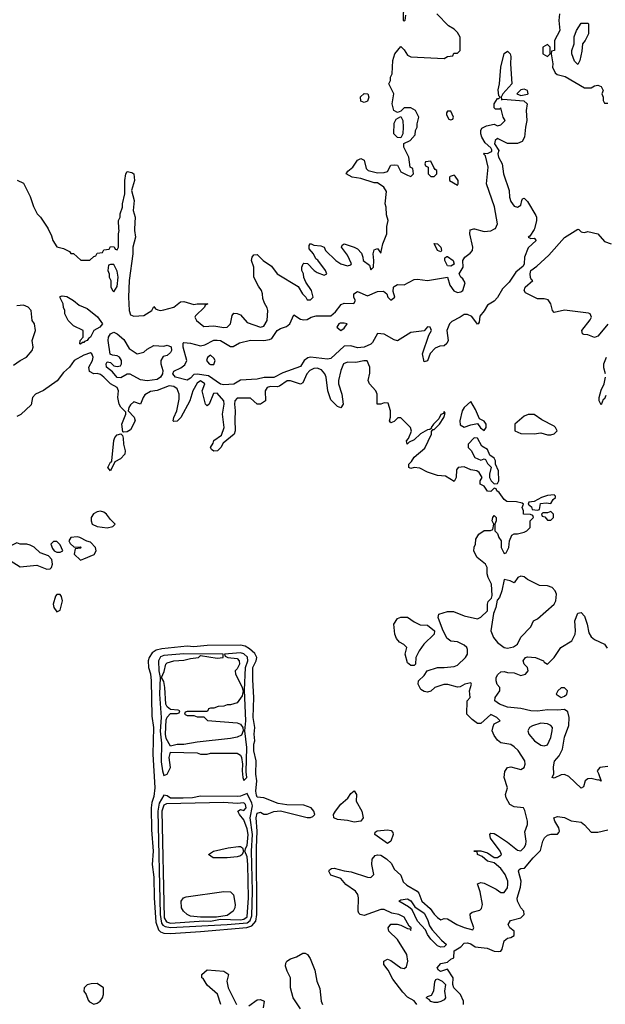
# Model space of a CAD drawing. Header units: inches. Extents: x 2601682 to 2755810, y 449311 to 584050.
# Tile 340 of 505: x 2672567 to 2676075, y 515351 to 521254. Entities that reach past the tile are written whole.
import ezdxf

# ---------------------------------------------------------------- set-up
doc = ezdxf.new("R2010")
doc.units = ezdxf.units.IN
doc.header["$MEASUREMENT"] = 0
doc.layers.add('C6571', color=7, linetype='Continuous')
doc.layers.add('C6572', color=7, linetype='Continuous')

msp = doc.modelspace()

# ---------------------------------------------------------------- linework, layer by layer
at = {"layer": 'C6571', "color": 2}
for points, elevation in [([(2672736.5, 520000), (2672758, 519958), (2672766, 519930), (2672790, 519892), (2672830, 519882), (2672864.7, 519864.7), (2672872.7, 519852.7), (2672890, 519852), (2672932.7, 519812.7), (2672987.3, 519812.7), (2673010, 519834), (2673022, 519838), (2673030, 519854), (2673062, 519858), (2673070, 519874), (2673102, 519878), (2673110, 519894), (2673132.7, 519892.7), (2673138, 519878), (2673150, 519874), (2673158, 519890), (2673158, 519970), (2673162, 519990), (2673161.3, 520000)], 6), ([(2673255.2, 520000), (2673254.8, 519990), (2673261, 519950), (2673244, 519890), (2673243.8, 519850), (2673223, 519690), (2673218.4, 519590), (2673221.6, 519510), (2673230, 519484), (2673250, 519476.3), (2673310, 519480.7), (2673358, 519510), (2673370, 519534), (2673381, 519521), (2673394.8, 519514.8), (2673410, 519510.8), (2673430, 519514), (2673490, 519531.3), (2673530, 519562), (2673550, 519564.7), (2673610, 519546), (2673630, 519551.3), (2673694, 519550), (2673678, 519542), (2673674, 519530), (2673620.7, 519479.3), (2673616, 519470), (2673626, 519450), (2673670, 519414), (2673730, 519418), (2673790, 519408), (2673810, 519410.8), (2673829.5, 519430.5), (2673840.1, 519479.9), (2673850, 519494), (2673870, 519493.4), (2673890, 519484), (2673930, 519438.8), (2674010, 519411), (2674030, 519416), (2674049.2, 519450), (2674053.2, 519510), (2674050, 519526), (2674033.6, 519553.6), (2674023.1, 519583.1), (2674022, 519610), (2674015.3, 519630), (2673996.5, 519656.5), (2673969.4, 519710), (2673969.4, 519770), (2673956, 519810), (2673959, 519830), (2673970, 519844.7), (2673990, 519846), (2674026, 519810), (2674075.9, 519775.9), (2674110, 519731), (2674235.3, 519655.3), (2674261, 519610), (2674282, 519590), (2674290, 519574), (2674310, 519574), (2674326, 519590), (2674315.3, 519630), (2674280.2, 519680.2), (2674268.9, 519708.9), (2674268, 519730), (2674258, 519750), (2674258, 519770), (2674266, 519790), (2674270, 519794), (2674291.6, 519791.6), (2674332, 519750), (2674350, 519738), (2674390, 519722), (2674406, 519730), (2674399, 519750), (2674352.5, 519812.5), (2674341.2, 519821.2), (2674328, 519850), (2674300.4, 519880.4), (2674300.4, 519899.6), (2674308.4, 519911.6), (2674330, 519902), (2674370, 519898), (2674391, 519891), (2674398, 519870), (2674461, 519810), (2674490, 519790.8), (2674530, 519778.8), (2674550, 519784.7), (2674554, 519790), (2674530, 519842), (2674495.3, 519890), (2674498, 519902), (2674510, 519910.8), (2674570.7, 519890.7), (2674590, 519881), (2674613.7, 519853.7), (2674622.8, 519830), (2674624.7, 519810), (2674662, 519782), (2674670, 519754), (2674686, 519770), (2674688.7, 519810), (2674684, 519850), (2674690, 519874), (2674710, 519882), (2674730, 519854), (2674742, 519910), (2674766, 519970), (2674766, 520000)], 6), ([(2675651.1, 520000), (2675650, 519995.3), (2675623.6, 519956.4), (2675614, 519950), (2675630, 519942), (2675650, 519944.7), (2675661, 519930), (2675613.2, 519886.8), (2675591.6, 519830), (2675588.8, 519790), (2675582.7, 519777.3), (2675539.2, 519740.8), (2675499.3, 519680.7), (2675458.9, 519641.1), (2675430, 519589.4), (2675410, 519566), (2675370, 519542), (2675350.6, 519509.4), (2675323.5, 519476.5), (2675319.8, 519440.2), (2675314, 519430), (2675309.4, 519429.4), (2675274.8, 519474.8), (2675250, 519487), (2675230, 519487), (2675206.8, 519470), (2675154.9, 519445.1), (2675141.6, 519430), (2675126.4, 519390), (2675134.4, 519330), (2675126.6, 519313.4), (2675110, 519299.5), (2675083.7, 519296.3), (2675055.6, 519284.4), (2675026.2, 519253.8), (2675010, 519208.7), (2674990, 519202), (2674980.7, 519250), (2675017.2, 519362.8), (2675033.2, 519390), (2675026, 519410), (2675010, 519412.7), (2674990.9, 519389.1), (2674910, 519379.5), (2674830, 519329.3), (2674810, 519335.1), (2674750, 519367.8), (2674710, 519373.2), (2674680.4, 519319.6), (2674670, 519309.3), (2674630, 519291.8), (2674590, 519286), (2674550, 519299.5), (2674510, 519296), (2674430, 519223.7), (2674410, 519218.4), (2674310, 519231.5), (2674292.2, 519227.8), (2674270.6, 519210), (2674250, 519175.1), (2674143.7, 519136.3), (2674090.2, 519109.8), (2674031.8, 519108.2), (2673990, 519098.4), (2673890, 519093.2), (2673850, 519069.2), (2673790, 519065.6), (2673770, 519069.7), (2673698.7, 519118.7), (2673630.2, 519129.8), (2673610, 519126.3), (2673590, 519104.5), (2673570, 519093.6), (2673499.3, 519110), (2673483.6, 519130), (2673490, 519146), (2673533, 519167), (2673555.5, 519184.5), (2673567.3, 519210), (2673545.2, 519290), (2673545.6, 519314.4), (2673550, 519318), (2673590, 519314.8), (2673650, 519298.8), (2673675.1, 519304.9), (2673730, 519333.4), (2673750, 519333.4), (2673770, 519330.4), (2673830, 519294.8), (2673844.7, 519295.3), (2673884.2, 519315.8), (2673950, 519332.4), (2674030, 519330.4), (2674064.1, 519335.9), (2674077, 519343), (2674110, 519390.5), (2674130, 519403), (2674165.4, 519414.6), (2674185.2, 519430), (2674210, 519484.7), (2674250, 519459.1), (2674270, 519454.9), (2674290, 519457.1), (2674314, 519470), (2674342.3, 519477.7), (2674430, 519478), (2674458, 519502), (2674492.5, 519547.5), (2674510, 519554), (2674568, 519552), (2674578, 519570), (2674568.9, 519588.9), (2674569, 519610), (2674590, 519624.7), (2674650, 519598.8), (2674710, 519623.8), (2674747.1, 519627.1), (2674766, 519610), (2674772, 519590), (2674790, 519572), (2674815.3, 519590), (2674804, 519624), (2674806, 519650), (2674810, 519654.8), (2674830, 519666.8), (2674870, 519664), (2674930, 519697.3), (2674950, 519698.8), (2675010, 519690.4), (2675130, 519711.3), (2675143.4, 519663.4), (2675168.1, 519628.1), (2675190, 519617.6), (2675210, 519621.6), (2675220.9, 519630), (2675236.5, 519676.5), (2675220.9, 519700.9), (2675209.2, 519710), (2675199, 519730), (2675224, 519770), (2675222, 519810), (2675234, 519830), (2675266.6, 519853.4), (2675279, 519870), (2675281.2, 519890), (2675263.7, 519970), (2675266, 519994), (2675287.6, 520000)], 2), ([(2675292.5, 520000), (2675350, 519984.9), (2675390, 519987.3), (2675412.4, 520000)], 2), ([(2676090, 519429), (2676042.8, 519370), (2676030, 519357.2), (2676010.6, 519349.4), (2675970, 519364), (2675946, 519366), (2675938, 519370), (2675934, 519390), (2675985.1, 519454.9), (2675992.3, 519470), (2675984, 519490), (2675974.5, 519494.5), (2675830, 519512.3), (2675770, 519499), (2675759, 519510), (2675749.5, 519550), (2675733.7, 519573.7), (2675710, 519580.5), (2675670, 519581.3), (2675596.6, 519616.6), (2675589.6, 519630), (2675596.2, 519650), (2675642, 519690), (2675634, 519694), (2675628.1, 519708.1), (2675624.8, 519730), (2675629.8, 519750.2), (2675664.2, 519775.8), (2675737.5, 519842.5), (2675830, 519948.2), (2675910, 519998), (2675916.9, 519996.9), (2675930, 519982), (2675939.6, 519979.6), (2675950, 519978), (2675970, 519984.7), (2676030.9, 519970.9), (2676070, 519924.7), (2676111, 519910)], 2), ([(2672530, 519182), (2672569.1, 519210.9), (2672608, 519230), (2672642, 519270), (2672648, 519290), (2672642, 519330), (2672662, 519390), (2672655.3, 519430), (2672642, 519450), (2672635.3, 519510), (2672618, 519530), (2672590, 519542), (2672550, 519538)], 6), ([(2674945.2, 515350), (2674930, 515371.6), (2674890, 515394), (2674863.1, 515423.1), (2674802.8, 515502.8), (2674775.3, 515555.3), (2674749.2, 515590), (2674749.4, 515610.6), (2674770, 515621), (2674790, 515614.8), (2674850, 515570.8), (2674870, 515566), (2674884, 515576), (2674892.3, 515610), (2674887, 515650), (2674830, 515739.3), (2674779, 515790), (2674775.3, 515810), (2674790, 515831.3), (2674828.9, 515831.1), (2674850, 515826), (2674890, 515806), (2674903.6, 515803.6), (2674910, 515794), (2674912.7, 515810), (2674900.2, 515820.2), (2674870, 515872.7), (2674838, 515890), (2674797, 515897), (2674750, 515919), (2674730, 515919), (2674630, 515884), (2674606, 515890), (2674598, 515898), (2674595.3, 515910), (2674597.2, 515990), (2674592.7, 516010), (2674579.3, 516030), (2674521.2, 516070), (2674490, 516105.2), (2674430, 516126), (2674419, 516150), (2674422, 516158), (2674434, 516166), (2674450, 516166.8), (2674510, 516151), (2674553.6, 516146.4), (2674650, 516113), (2674670, 516110.6), (2674689.4, 516130), (2674675.6, 516190), (2674678.4, 516221.6), (2674697.2, 516242.8), (2674710, 516248.2), (2674730, 516244.9), (2674763.6, 516223.6), (2674795.1, 516195.1), (2674810, 516160.7), (2674850, 516124.7), (2674864.8, 516084.8), (2674885.9, 516065.9), (2674949, 516029), (2674957.7, 516017.7), (2674977.1, 515970), (2675026.1, 515926.1), (2675050, 515890.8), (2675070, 515871), (2675090, 515858), (2675110, 515864.7), (2675130, 515862.8), (2675186, 515830), (2675228.9, 515811.1), (2675282, 515798), (2675288, 515810), (2675267.2, 515867.2), (2675266, 515894), (2675277.2, 515902.8), (2675324, 515916), (2675334, 515926), (2675339, 515950), (2675325.6, 516025.6), (2675310, 516074), (2675330, 516082), (2675350, 516078), (2675421.6, 516041.6), (2675450, 516022), (2675470, 516020.7), (2675489.2, 516050), (2675492.3, 516070), (2675492, 516090), (2675475.6, 516130), (2675450, 516166), (2675410, 516199), (2675368.7, 516210), (2675337.2, 516237.2), (2675308.7, 516250), (2675307.3, 516267.3), (2675292.7, 516267.3), (2675288.7, 516271.3), (2675330, 516271), (2675370, 516258.8), (2675410, 516231), (2675430, 516230.8), (2675450, 516244.7), (2675452.7, 516250), (2675446, 516270), (2675387.2, 516347.2), (2675384, 516370), (2675390, 516378), (2675410, 516374.8), (2675430, 516364), (2675490, 516324), (2675550, 516274.8), (2675570, 516271.3), (2675590, 516291.3), (2675599.3, 516310), (2675601.2, 516330), (2675594, 516386), (2675608.7, 516430), (2675608.7, 516450), (2675594, 516514), (2675586, 516530), (2675530, 516536), (2675504, 516550), (2675482, 516590), (2675478, 516610), (2675488.7, 516650), (2675469.1, 516710.9), (2675472.9, 516747.1), (2675489, 516771), (2675510, 516774.8), (2675570, 516758), (2675588.9, 516771.1), (2675595.3, 516790), (2675594, 516810), (2675552.5, 516872.5), (2675530, 516895.3), (2675510, 516908), (2675450, 516919), (2675430, 516935.3), (2675410, 516962), (2675397.2, 516990), (2675402.7, 517017.3), (2675410, 517032), (2675446, 517050), (2675426, 517070), (2675390, 517088), (2675330, 517034), (2675310, 517035.3), (2675278, 517058), (2675246, 517090), (2675248, 517170), (2675266, 517190), (2675262, 517230), (2675273.2, 517270), (2675270, 517278), (2675234, 517270), (2675206.4, 517253.6), (2675190, 517253.2), (2675131.1, 517268.9), (2675108.4, 517268.4), (2675054, 517250), (2675030, 517228), (2675010, 517222), (2674990, 517226), (2674970, 517238), (2674954, 517270), (2674955.3, 517290), (2674990, 517322), (2675008, 517350), (2675069.6, 517370.4), (2675110, 517370.5), (2675170, 517377.3), (2675190, 517384), (2675237.2, 517430), (2675249.3, 517450), (2675250, 517478), (2675245.2, 517490), (2675230, 517505.2), (2675190, 517525.2), (2675150, 517528.7), (2675126.3, 517546.3), (2675099.3, 517599.3), (2675074, 517670), (2675078, 517690), (2675130, 517706), (2675165.4, 517705.4), (2675230, 517681), (2675310, 517662), (2675330, 517671.3), (2675369.2, 517710), (2675369.3, 517750.7), (2675373.6, 517766.4), (2675393.2, 517786.8), (2675398, 517802), (2675393.2, 517870), (2675374, 517910), (2675368.4, 517931.6), (2675368, 517970), (2675358, 517990), (2675308, 518030), (2675288.4, 518068.4), (2675288.9, 518091.1), (2675298, 518110), (2675300.4, 518139.6), (2675318, 518170), (2675350, 518192), (2675387.3, 518192.7), (2675402, 518198), (2675408, 518230), (2675398, 518250), (2675402, 518270), (2675410, 518282), (2675422, 518270), (2675422, 518250), (2675414, 518230), (2675414, 518190), (2675430, 518174), (2675438, 518150), (2675451.3, 518130), (2675452, 518090), (2675470, 518054), (2675482, 518058), (2675498, 518090), (2675502, 518130), (2675515.3, 518164.7), (2675530, 518172), (2675550, 518172), (2675590, 518182), (2675606, 518190), (2675626, 518210), (2675626, 518250), (2675646, 518270), (2675642, 518282), (2675627.3, 518287.3), (2675586, 518290), (2675586, 518310), (2675578, 518330), (2675586, 518350), (2675576.4, 518356.4), (2675543.1, 518363.1), (2675484.7, 518364.7), (2675470, 518378), (2675440.4, 518420.4), (2675426, 518430), (2675422, 518442), (2675410, 518446), (2675390, 518426), (2675370, 518428), (2675350, 518458), (2675326, 518470), (2675326, 518490), (2675338, 518510), (2675320.4, 518540.4), (2675306, 518550), (2675270, 518555.3), (2675230, 518573.2), (2675194, 518570), (2675183.6, 518556.4), (2675182, 518510), (2675170, 518486), (2675117.2, 518517.2), (2675070, 518522), (2675010, 518542), (2674964.7, 518564.7), (2674930, 518569), (2674910, 518564), (2674898, 518570), (2674899, 518590), (2674914.8, 518605.2), (2674930, 518630.8), (2674994, 518686), (2675033.2, 518770), (2675034.6, 518785.4), (2675042, 518798), (2675050, 518798), (2675082, 518830), (2675108, 518870), (2675115.3, 518895.3), (2675110, 518906), (2675106, 518894), (2675090, 518888), (2675078.8, 518861.2), (2675046, 518830), (2675032, 518810), (2675034, 518806), (2675023.6, 518796.4), (2675010, 518796), (2674968.1, 518771.9), (2674930, 518735.3), (2674899.6, 518720.4), (2674888.9, 518708.9), (2674885.2, 518730), (2674897.2, 518742.8), (2674913.6, 518786.4), (2674909, 518809), (2674850, 518868), (2674832.7, 518867.3), (2674810, 518846), (2674790, 518838), (2674782, 518850), (2674788.7, 518871.3), (2674789, 518910), (2674775.3, 518955.3), (2674750, 518958), (2674730.9, 518949.1), (2674708, 518950), (2674709.2, 519010), (2674701.2, 519030), (2674662, 519070), (2674655.3, 519090), (2674664.7, 519135.3), (2674665.2, 519170), (2674648.7, 519208.7), (2674628.9, 519208.9), (2674581.4, 519198.6), (2674530, 519201.2), (2674507.3, 519190), (2674490.6, 519150), (2674476.3, 519090), (2674477.3, 519070), (2674496.3, 519010), (2674504.7, 518950), (2674490, 518928), (2674470, 518935.3), (2674430, 518975.3), (2674412.7, 519030), (2674402, 519110), (2674394, 519130), (2674374.9, 519154.9), (2674350, 519165.6), (2674330, 519163.6), (2674306, 519150), (2674286.4, 519130), (2674263.5, 519076.5), (2674250, 519068), (2674190, 519089.5), (2674170, 519089.5), (2674122.8, 519057.2), (2674110, 519053.6), (2674070, 519054.7), (2674050, 519049.3), (2674037.1, 519030), (2674038.8, 518970), (2674010, 518949.4), (2673989.6, 518949.6), (2673950, 518986), (2673870, 518985.1), (2673856.4, 518970), (2673854, 518950), (2673858.4, 518910), (2673854.9, 518854.9), (2673857.3, 518790), (2673850.8, 518769.2), (2673785.4, 518714.6), (2673772, 518690), (2673752, 518670), (2673730, 518668), (2673716.4, 518676.4), (2673709, 518690), (2673725.2, 518714.8), (2673730, 518731), (2673776.5, 518763.5), (2673792, 518810), (2673781.3, 518890), (2673791.6, 518950), (2673789.6, 518970), (2673750, 519015.6), (2673727.1, 519012.9), (2673701, 518950), (2673690, 518939), (2673679, 518950), (2673660.5, 519030), (2673675.6, 519070), (2673650, 519089.5), (2673630, 519074), (2673604.6, 519030), (2673586.7, 518970), (2673533, 518870), (2673510, 518847), (2673490, 518845.2), (2673486.6, 518850), (2673489.5, 518869.5), (2673507.8, 518910), (2673521.5, 518978.5), (2673522, 519010), (2673510, 519040.9), (2673490, 519055.8), (2673461.7, 519058.3), (2673390, 519031.3), (2673350, 519025.6), (2673315.6, 519004.4), (2673305.5, 518990), (2673290.5, 518949.5), (2673250, 518962.9), (2673230, 518945.2), (2673220.5, 518930), (2673216, 518910), (2673251.7, 518871.7), (2673257.6, 518850), (2673230, 518796), (2673210, 518782.7), (2673190, 518782), (2673184, 518784), (2673178.4, 518830), (2673202.7, 518890), (2673202, 518902), (2673172.1, 518932.1), (2673163.1, 518950), (2673155.1, 518990), (2673158.9, 519030), (2673151.5, 519050), (2673110, 519071.2), (2673071.4, 519111.4), (2673050, 519126.9), (2673030, 519132.4), (2673010, 519131.2), (2672985, 519145), (2672981.1, 519170), (2673002, 519210), (2673007.3, 519230), (2672999.3, 519250), (2672990, 519257), (2672950, 519243.5), (2672892.4, 519210), (2672864.9, 519170), (2672830, 519139.5), (2672791.9, 519088.1), (2672710, 519031.8), (2672661, 519010), (2672642.8, 518990), (2672635.2, 518944.8), (2672572.5, 518887.5), (2672550, 518875.1)], 6), ([(2676077.2, 519130), (2676066.6, 519166.6), (2676067.3, 519190), (2676082.7, 519230)], 2), ([(2676079.6, 519000.4), (2676070, 518982), (2676062, 518978), (2676050, 518946), (2676038, 518970), (2676038, 518990), (2676050, 519034), (2676069.1, 519070.9), (2676077.2, 519110)], 2), ([(2676090, 516777.2), (2676042, 516770), (2676026, 516750), (2676035.5, 516735.5), (2676051.3, 516688.7), (2676036.4, 516696.4), (2676030, 516694), (2675990, 516705.1), (2675970, 516702.7), (2675954.8, 516690), (2675944.7, 516655.3), (2675930, 516648), (2675857.5, 516717.5), (2675830, 516729.3), (2675810, 516726), (2675770, 516706), (2675758, 516710), (2675766.6, 516733.4), (2675765.6, 516774.4), (2675771.8, 516808.2), (2675798.9, 516841.1), (2675818.4, 516881.6), (2675830, 516952), (2675857, 517023), (2675859.5, 517070), (2675850, 517104), (2675830, 517119.3), (2675790, 517115.1), (2675730, 517116.9), (2675670, 517108.2), (2675629.7, 517109.7), (2675570, 517124.7), (2675490, 517133), (2675441.2, 517150), (2675414, 517170), (2675416.2, 517190), (2675443.7, 517230), (2675442.7, 517250), (2675428.2, 517268.2), (2675420.7, 517290), (2675421.6, 517310), (2675431.5, 517328.5), (2675450, 517344), (2675470, 517346.8), (2675490, 517341), (2675530, 517338.8), (2675570, 517322), (2675598, 517330), (2675614, 517350), (2675609.2, 517370), (2675589.2, 517390), (2675582.7, 517410), (2675597.2, 517430), (2675610, 517434.9), (2675658, 517430), (2675706, 517410), (2675710, 517402), (2675730, 517391.3), (2675770, 517430.7), (2675809.8, 517490.2), (2675874, 517530), (2675894, 517570), (2675897.2, 517590), (2675893.6, 517650), (2675910, 517696), (2675930, 517701), (2675950, 517677.3), (2675966.7, 517630), (2675977.4, 517577.4), (2675990, 517554), (2676010, 517538), (2676070.4, 517510.4), (2676086, 517486)], 2), ([(2675226, 515350), (2675226, 515370), (2675208, 515410), (2675168.7, 515450), (2675162, 515470), (2675164, 515510), (2675130, 515562), (2675088.9, 515548.9), (2675075.3, 515555.3), (2675069, 515570), (2675090, 515596.3), (2675130, 515604.7), (2675150, 515622.8), (2675168, 515630), (2675168.9, 515671.1), (2675210, 515696), (2675230, 515718.8), (2675250, 515720.7), (2675270, 515714.4), (2675296.7, 515696.7), (2675367.5, 515687.5), (2675410, 515670.7), (2675432.9, 515667.1), (2675449.3, 515670.7), (2675457.5, 515682.5), (2675470, 515731), (2675490, 515746.8), (2675510, 515750.8), (2675530, 515764.7), (2675529.2, 515790), (2675504, 515810), (2675492.7, 515830), (2675507, 515853), (2675568.7, 515870), (2675589.3, 515890), (2675586.6, 515910), (2675569.4, 515930), (2675549.3, 515970), (2675547, 515987), (2675566.5, 516053.5), (2675572.3, 516090), (2675555.3, 516150), (2675560.2, 516159.8), (2675570, 516164.7), (2675591.8, 516168.2), (2675643.7, 516230), (2675687.5, 516272.5), (2675701.5, 516330), (2675711.2, 516350), (2675730, 516365.2), (2675750.5, 516370.5), (2675789.2, 516370.8), (2675798, 516382), (2675801.2, 516390), (2675798, 516410), (2675774, 516450), (2675768, 516470), (2675790, 516476.3), (2675830.5, 516470.5), (2675870, 516451), (2675930, 516443), (2675950, 516427.7), (2675990, 516383.1), (2676030, 516383.9), (2676090, 516396.5)], 2), ([(2674250, 515324), (2674205.2, 515390), (2674189, 515450), (2674188.7, 515510), (2674168.7, 515550), (2674160.2, 515580.2), (2674161.2, 515598.8), (2674168, 515610), (2674190, 515624.7), (2674224.7, 515635.3), (2674263.1, 515656.9), (2674276.9, 515656.9), (2674292, 515650), (2674306.4, 515626.4), (2674335.9, 515555.9), (2674347.3, 515490), (2674365.2, 515445.2), (2674373.4, 515370), (2674380.5, 515350)], 6), ([(2673771.5, 515350), (2673752.3, 515412.3), (2673690, 515466), (2673665.2, 515505.2), (2673658, 515510), (2673658, 515530), (2673690, 515558), (2673790, 515550.5), (2673814.4, 515534.4), (2673818, 515530), (2673807.3, 515490), (2673816.3, 515450), (2673866.4, 515350)], 6), ([(2673938.7, 515341.3), (2673990, 515378.8), (2674010, 515381), (2674030.8, 515370.8), (2674024.7, 515330)], 6)]:
    msp.add_lwpolyline(points, dxfattribs=dict(at, elevation=elevation))
for points, elevation in [([(2675090, 519862), (2675069.4, 519870), (2675050, 519911.3), (2675070, 519910.6), (2675090, 519890.7), (2675094.8, 519870)], 2), ([(2675150, 519777.2), (2675130, 519779), (2675113.2, 519810), (2675114.6, 519825.4), (2675125.2, 519834.8), (2675130, 519834), (2675164.7, 519810), (2675170, 519788.7)], 2), ([(2673130, 519786), (2673110, 519786), (2673098, 519782), (2673094, 519750), (2673102, 519730), (2673102, 519710), (2673112, 519690), (2673112.7, 519652.7), (2673122, 519630), (2673130, 519622), (2673150, 519654), (2673157.2, 519710), (2673150, 519746)], 6), ([(2672930, 519309), (2672926, 519310), (2672928.4, 519331.6), (2672946, 519350), (2672946, 519390), (2672890, 519418), (2672858, 519450), (2672838, 519490), (2672838, 519510), (2672828.9, 519528.9), (2672828, 519550), (2672810, 519586), (2672810, 519594), (2672822, 519598), (2672850, 519594.8), (2672890, 519570.7), (2672923.4, 519543.4), (2672970, 519522.8), (2673032.5, 519472.5), (2673062.8, 519430), (2673046, 519410), (2673011.3, 519390), (2672990.8, 519350), (2672978, 519342), (2672970.8, 519330), (2672954.8, 519325.2), (2672950, 519318), (2672942, 519318)], 2), ([(2673270, 519250.5), (2673310, 519260.5), (2673330, 519278.8), (2673370, 519300.7), (2673430, 519297.3), (2673450, 519302.8), (2673473.7, 519293.7), (2673475.5, 519270), (2673470, 519259), (2673450, 519240.9), (2673425.8, 519234.2), (2673413, 519210), (2673412.4, 519190), (2673424.2, 519150), (2673422.6, 519130), (2673410.4, 519110), (2673390, 519096.9), (2673330, 519089.6), (2673290, 519094), (2673228.9, 519128.9), (2673210, 519129), (2673172.8, 519107.2), (2673150, 519109.6), (2673122, 519142), (2673086.6, 519170), (2673084, 519190), (2673090, 519202), (2673110, 519198), (2673130, 519178.8), (2673150, 519174.8), (2673170, 519178), (2673177.2, 519190), (2673177, 519210), (2673165.2, 519230), (2673150, 519238.4), (2673122.5, 519242.5), (2673109.3, 519249.3), (2673097, 519330), (2673098, 519350), (2673110, 519371.3), (2673130, 519381), (2673150, 519370.8), (2673190, 519337.3), (2673223.2, 519283.2)], 2), ([(2674510, 519435.1), (2674486.2, 519433.8), (2674478, 519430), (2674466, 519410), (2674490, 519390.8), (2674510, 519404), (2674528, 519430)], 2), ([(2673710, 519242), (2673691, 519229), (2673686, 519210), (2673701, 519190), (2673710, 519186), (2673730, 519187.7), (2673737, 519210), (2673730, 519224)], 2), ([(2675270, 518966), (2675230, 518929), (2675217.3, 518910), (2675204, 518850), (2675206, 518826), (2675230, 518811.3), (2675270, 518826), (2675310, 518834), (2675326.8, 518806.8), (2675350, 518792), (2675362, 518810), (2675362, 518830), (2675350, 518848), (2675322, 518862), (2675298, 518918)], 6), ([(2675650, 518888), (2675612.7, 518887.3), (2675590, 518878), (2675534, 518830), (2675534, 518790), (2675570, 518774), (2675650, 518772), (2675690, 518778), (2675730, 518766), (2675750, 518764.7), (2675770, 518772), (2675788, 518790), (2675778, 518810), (2675770, 518818), (2675694.6, 518854.6)], 6), ([(2673110, 518549.6), (2673095.3, 518570), (2673110, 518602), (2673116.4, 518603.6), (2673118, 518610), (2673130, 518731.3), (2673136.2, 518750), (2673150, 518765.5), (2673172, 518772), (2673182, 518762), (2673186, 518746), (2673188.2, 518710), (2673199.1, 518670), (2673197.3, 518650), (2673170, 518620.9), (2673136, 518604)], 6), ([(2675290, 518748), (2675254, 518710), (2675254, 518690), (2675271.6, 518671.6), (2675294, 518630), (2675330, 518614), (2675350, 518622), (2675356.9, 518616.9), (2675370, 518594), (2675392, 518572), (2675382, 518530), (2675382, 518510), (2675392, 518490), (2675410, 518472), (2675430, 518474), (2675438, 518490), (2675435.3, 518550), (2675418, 518590), (2675418, 518610), (2675410, 518626), (2675383.1, 518643.1), (2675370, 518678), (2675336.4, 518696.4), (2675310, 518746)], 6), ([(2675770, 518406), (2675730, 518402), (2675694, 518390), (2675650, 518366), (2675618, 518362), (2675614, 518350), (2675632.7, 518332.7), (2675638, 518318), (2675670, 518314), (2675682, 518318), (2675687.3, 518352.7), (2675722, 518358), (2675750, 518354), (2675763.1, 518376.9), (2675778, 518390), (2675778, 518398)], 6), ([(2673050, 518307.6), (2673030, 518304.5), (2673008.2, 518291.8), (2672994, 518270), (2672994, 518250), (2673001, 518230), (2673030, 518216.3), (2673090, 518208), (2673124, 518216), (2673138, 518230), (2673110, 518257.2), (2673087, 518290), (2673070, 518302.4)], 10), ([(2675750, 518306), (2675730, 518298), (2675702, 518298), (2675694, 518290), (2675698, 518278), (2675712.7, 518272.7), (2675730, 518254), (2675750, 518254), (2675766, 518270), (2675766, 518290)], 6), ([(2672910, 518154), (2672874, 518150), (2672862, 518130), (2672870, 518114), (2672892.7, 518092.7), (2672930, 518094), (2672934, 518090), (2672930, 518086), (2672898, 518082), (2672894, 518050), (2672930, 518014), (2672950, 518022), (2673012.7, 518047.3), (2673024, 518070), (2673021.2, 518090), (2672990, 518122), (2672968, 518128), (2672926, 518150)], 10), ([(2672550, 518118), (2672454, 518070), (2672454, 518030), (2672474, 518010), (2672490, 518002), (2672510, 518012), (2672570, 517973.4), (2672670, 517984), (2672730, 517959.1), (2672750, 517962.8), (2672757.2, 517970), (2672763.7, 517990), (2672758.6, 518018.6), (2672739, 518039), (2672690, 518058), (2672652.5, 518092.5), (2672630, 518104), (2672610, 518109), (2672569, 518109)], 10), ([(2672790, 518126), (2672770, 518126), (2672754, 518110), (2672763.6, 518083.6), (2672774, 518070), (2672790, 518062), (2672810, 518062), (2672826, 518070), (2672810, 518106)], 10), ([(2675570, 517917.2), (2675550.9, 517909.1), (2675530, 517878), (2675506, 517890), (2675470, 517898), (2675456, 517830), (2675441, 517790), (2675426.8, 517773.2), (2675420.5, 517730), (2675404.9, 517695.1), (2675390.4, 517590), (2675405.5, 517550), (2675430, 517520.7), (2675470, 517490.8), (2675490, 517486.8), (2675524.7, 517495.3), (2675549.1, 517510.9), (2675570, 517552), (2675630, 517614), (2675646, 517650), (2675670, 517662), (2675768.7, 517750), (2675779, 517770), (2675782.7, 517810), (2675776, 517830), (2675757.2, 517850), (2675730, 517860.7), (2675681.6, 517861.6), (2675610, 517898), (2675590, 517913.2)], 6), ([(2672790, 517808.7), (2672782, 517798), (2672767.7, 517750), (2672771.3, 517730), (2672790, 517704.7), (2672810, 517714), (2672824, 517770), (2672816.5, 517796.5), (2672808.4, 517808.4)], 10), ([(2674910, 517382), (2674890, 517398), (2674875.3, 517450), (2674886, 517490), (2674868.4, 517508.4), (2674842, 517522), (2674824.7, 517544.7), (2674815.3, 517570), (2674808.7, 517630), (2674830, 517664.7), (2674850, 517671.3), (2674890, 517672), (2674930, 517644.7), (2674967.1, 517627.1), (2675010, 517624.7), (2675051.3, 517590), (2675051, 517570), (2674988.9, 517511.1), (2674960.7, 517470), (2674941, 517430), (2674938, 517390), (2674930, 517382)], 6), ([(2673890, 517503.5), (2673690, 517502.4), (2673610, 517494), (2673570, 517498.4), (2673417.3, 517482.7), (2673385.1, 517474.9), (2673361.3, 517458.7), (2673342.8, 517430), (2673337.3, 517410), (2673338.8, 517370), (2673350, 517332), (2673354.6, 517290), (2673358.8, 517078.8), (2673368, 517010), (2673364, 516850), (2673376.5, 516650), (2673370, 516598), (2673358.4, 516561.6), (2673354.4, 516530), (2673356.7, 516396.7), (2673365.5, 516270), (2673360.5, 516190), (2673370, 516114), (2673372.4, 515990), (2673383.2, 515843.2), (2673398, 515798), (2673410, 515786.4), (2673430, 515778), (2673470, 515775.6), (2673650, 515787.2), (2673927.9, 515812.1), (2673957.7, 515822.3), (2673981.5, 515850), (2673988.2, 515890), (2673985.6, 516290), (2673989.8, 516389.8), (2673984, 516470), (2673990, 516496.3), (2674010, 516504), (2674030, 516490.8), (2674050, 516490.8), (2674090, 516507.7), (2674130, 516510.7), (2674290, 516470.6), (2674310, 516470.7), (2674323.7, 516476.3), (2674335.1, 516490), (2674329.3, 516510), (2674312.7, 516530), (2674270, 516545.6), (2674167.3, 516547.3), (2674115.4, 516555.4), (2674030, 516589.6), (2673990, 516593.2), (2673984.6, 516604.6), (2673982.4, 516630), (2673988, 516690), (2673981.3, 516730), (2673982.9, 516810), (2673968.9, 516870), (2673969.8, 516910.2), (2673975.1, 516930), (2673972.3, 516970), (2673976, 517010), (2673965.6, 517070), (2673969.8, 517190), (2673963.1, 517296.9), (2673964.4, 517370), (2673984.5, 517410), (2673987.3, 517430), (2673975.1, 517455.1), (2673943.1, 517483.1), (2673917.4, 517497.4)], 10), ([(2673890, 517458.5), (2673794, 517450), (2673798, 517438), (2673814, 517430), (2673870, 517423.8), (2673882.4, 517410), (2673883.8, 517390), (2673870, 517362), (2673858, 517350), (2673858.8, 517330), (2673897.5, 517257.5), (2673904.9, 517230), (2673898.8, 517201.2), (2673870, 517159), (2673830, 517146), (2673810, 517146), (2673790, 517138), (2673756.4, 517136.4), (2673730, 517126), (2673710, 517126), (2673698, 517122), (2673694, 517110), (2673687.3, 517107.3), (2673570, 517106), (2673558, 517102), (2673554, 517090), (2673570, 517082), (2673610, 517082), (2673630, 517074), (2673670, 517074), (2673692.7, 517052.7), (2673870, 517038.8), (2673890.5, 517030.5), (2673904, 517010), (2673904.9, 516990), (2673894.9, 516965.1), (2673870, 516953.2), (2673830, 516944), (2673630, 516922), (2673550, 516908), (2673510, 516908), (2673470, 516898), (2673444.8, 516944.8), (2673439.5, 516970), (2673443.7, 517056.3), (2673450, 517072), (2673470, 517094), (2673510, 517094), (2673522, 517098), (2673526, 517110), (2673515.3, 517115.3), (2673470, 517118), (2673450, 517135.3), (2673442.7, 517150), (2673437, 517250), (2673430, 517286), (2673415.3, 517310), (2673433.1, 517346.9), (2673442, 517390), (2673450, 517399.1), (2673490, 517410.6), (2673550, 517414.9), (2673590, 517425.3), (2673638, 517430), (2673650, 517442), (2673750, 517426.4), (2673786, 517430), (2673786, 517450), (2673550, 517452.1), (2673430, 517442.6), (2673410, 517434.8), (2673398.7, 517410), (2673401.3, 517350), (2673408.2, 517310), (2673404.6, 517210), (2673414.8, 517070), (2673409.2, 516989.2), (2673417.1, 516917.1), (2673415.2, 516804.8), (2673421.6, 516750), (2673430, 516722), (2673450, 516731), (2673469.3, 516770), (2673462.7, 516830), (2673470, 516862), (2673630, 516858), (2673650, 516851.3), (2673690, 516851.3), (2673710, 516856), (2673870, 516856), (2673890, 516844.7), (2673896.3, 516830), (2673900.7, 516790), (2673898.8, 516750), (2673902.8, 516710), (2673910, 516692), (2673928, 516710), (2673924, 516744), (2673927.6, 516890), (2673915.1, 516990), (2673922.4, 517050), (2673914.5, 517234.5), (2673918.9, 517370), (2673933.8, 517410), (2673932.5, 517432.5), (2673910, 517453.1)], 14), ([(2675830, 517248.7), (2675810, 517248), (2675792, 517230), (2675782, 517210), (2675810, 517191.3), (2675830, 517198.8), (2675844, 517210), (2675848.7, 517230)], 2), ([(2675690, 517036), (2675638.8, 517021.2), (2675622, 517010), (2675611.3, 516990), (2675618, 516970), (2675651.3, 516930), (2675690, 516904), (2675710, 516900.7), (2675730, 516907.3), (2675749.3, 516950), (2675757.2, 516990), (2675759, 517010), (2675750, 517022), (2675730, 517033.2)], 6), ([(2673930, 516615.3), (2673890, 516599.8), (2673870, 516597.3), (2673650, 516598.7), (2673602, 516590), (2673546.4, 516586.4), (2673470, 516587.8), (2673450, 516602), (2673430, 516605.2), (2673402.8, 516557.2), (2673394, 516510), (2673408.3, 515890), (2673417.2, 515837.2), (2673425.2, 515825.2), (2673437.5, 515817.5), (2673470, 515812.5), (2673810, 515828.9), (2673930, 515840.4), (2673947, 515853), (2673958.4, 515881.6), (2673961.5, 516030), (2673956, 516270), (2673960.7, 516370), (2673948.2, 516470), (2673960.7, 516540.7), (2673957.4, 516557.4)], 14), ([(2674570, 516444), (2674530, 516453.2), (2674470, 516459), (2674449, 516470), (2674446, 516490), (2674458, 516510), (2674490, 516550.5), (2674532.9, 516587.1), (2674550, 516616), (2674570, 516631), (2674584.7, 516610), (2674582, 516570), (2674616, 516510), (2674621, 516490), (2674624.7, 516470), (2674610, 516448.7)], 6), ([(2673790, 516561.1), (2673446.4, 516553.6), (2673430, 516544.4), (2673417.5, 516510), (2673431.8, 515870), (2673446.2, 515846.2), (2673470, 515838.3), (2673670, 515851.3), (2673710, 515849.4), (2673770, 515862), (2673890, 515857.4), (2673910, 515861), (2673930, 515876.3), (2673938.3, 515990), (2673933, 516190), (2673930, 516235.3), (2673916, 516270), (2673920.9, 516290), (2673930, 516302.8), (2673936.5, 516370), (2673930, 516403.7), (2673910, 516457.2), (2673882.7, 516490), (2673874, 516510), (2673890, 516519.1), (2673910, 516513.4), (2673922.9, 516530), (2673920.5, 516550), (2673910, 516558.9), (2673870, 516555.1)], 18), ([(2674770, 516315.1), (2674694, 516370), (2674696.4, 516383.6), (2674709.3, 516390.7), (2674770, 516398), (2674793, 516393), (2674802, 516382), (2674804, 516370), (2674790, 516329)], 6), ([(2673810, 516229.6), (2673726, 516230), (2673698, 516250), (2673728.7, 516270), (2673815.3, 516290), (2673878, 516298), (2673890, 516298), (2673901.6, 516290), (2673906.7, 516270), (2673899.3, 516250), (2673890, 516241.6), (2673870, 516235.1)], 18), ([(2673650, 515874.3), (2673590, 515880.5), (2673569.8, 515889.8), (2673547.8, 515910), (2673536.2, 515930), (2673533.2, 515970), (2673548.7, 515990), (2673563.7, 515996.3), (2673790, 516026.8), (2673830, 516026), (2673847.1, 516007.1), (2673858, 515950), (2673856.4, 515930), (2673846.4, 515910), (2673810, 515883.7), (2673745.5, 515874.5)], 18), ([(2675090, 515694), (2675070, 515702.7), (2675030, 515740.9), (2675010, 515769.4), (2674997.4, 515797.4), (2674949.8, 515850), (2674917.6, 515917.6), (2674896.6, 515936.6), (2674838, 515970), (2674850, 515978), (2674890, 515982.8), (2674910, 515970.7), (2674934.9, 515934.9), (2674990, 515897), (2675010, 515858.8), (2675021.1, 515821.1), (2675037.4, 515797.4), (2675094.9, 515734.9), (2675124.7, 515710), (2675110, 515695.3)], 2), ([(2675050, 515362), (2675030, 515368.7), (2675020.4, 515380.4), (2675002, 515390), (2675010, 515398), (2675033.6, 515406.4), (2675047.2, 515432.8), (2675053.6, 515486.4), (2675060.2, 515499.8), (2675070, 515504.7), (2675098, 515490), (2675118, 515470), (2675111, 515430), (2675118, 515390), (2675110, 515378), (2675090, 515369), (2675070, 515362)], 2), ([(2673030, 515475.3), (2672994.6, 515474.6), (2672970, 515468), (2672952, 515450), (2672951.3, 515430), (2672964.7, 515410), (2672976.9, 515376.9), (2672985.4, 515365.4), (2673010, 515351.3), (2673030, 515358), (2673048, 515370), (2673062, 515390), (2673068.7, 515410), (2673068, 515450)], 10)]:
    msp.add_lwpolyline(points, close=True, dxfattribs=dict(at, elevation=elevation))
at = {"layer": 'C6572', "color": 2}
for points, elevation in [([(2674878, 521282), (2674874, 521250), (2674870, 521246), (2674866, 521250), (2674867.3, 521347.3)], 6), ([(2674766, 520000), (2674766, 520014), (2674774, 520050), (2674763.7, 520083.7), (2674762.7, 520130), (2674757, 520150), (2674764, 520224), (2674748.7, 520250), (2674710, 520275.3), (2674690, 520275.3), (2674610, 520302), (2674558, 520310), (2674522, 520330), (2674533.6, 520346.4), (2674562, 520370), (2674590, 520412), (2674610, 520422), (2674630, 520412), (2674642.8, 520362.8), (2674654, 520350), (2674710, 520336), (2674750, 520338), (2674770, 520344.7), (2674790, 520382), (2674810, 520384.7), (2674830, 520382), (2674850, 520342), (2674890, 520322), (2674910, 520314), (2674926, 520330), (2674922, 520362), (2674906, 520370), (2674898, 520430), (2674868, 520490), (2674868, 520512), (2674906, 520530), (2674936.4, 520563.6), (2674938, 520590), (2674948, 520610), (2674948, 520630), (2674958, 520670), (2674938, 520710), (2674910, 520726), (2674870, 520726), (2674850, 520706), (2674830, 520698), (2674808.7, 520710), (2674799, 520750), (2674808, 520810), (2674778, 520870), (2674788, 520890), (2674788, 520910), (2674798, 520930), (2674802, 521010), (2674814, 521050), (2674850, 521094), (2674870, 521074), (2674890, 521042), (2674910, 521032), (2675110, 521022), (2675130, 521034), (2675162, 521038), (2675167.3, 521052.7), (2675190, 521054), (2675206, 521070), (2675206, 521150), (2675190, 521178), (2675170, 521198), (2675136.4, 521216.4), (2675066, 521290)], 6), ([(2675800.7, 521290), (2675797.3, 521250), (2675802.8, 521190), (2675770.8, 521130), (2675771, 521070), (2675754, 521066), (2675752, 521050), (2675761, 520990), (2675758.8, 520970), (2675775.2, 520935.2), (2675786.4, 520926.4), (2675834, 520914), (2675950, 520846), (2675990, 520846), (2676010, 520858), (2676030, 520862), (2676050, 520854), (2676062, 520830), (2676054, 520810), (2676062, 520790), (2676062, 520770), (2676070, 520754), (2676090, 520754)], 6), ([(2675412.4, 520000), (2675417.2, 520002.8), (2675429.4, 520030), (2675411.2, 520131.2), (2675364, 520270), (2675374.5, 520370), (2675358, 520438), (2675346, 520450), (2675350, 520454), (2675370, 520452), (2675390, 520462), (2675394.6, 520465.4), (2675394.6, 520474.6), (2675390, 520486), (2675356.4, 520516.4), (2675335.3, 520550), (2675329.2, 520570), (2675329.2, 520590), (2675336.4, 520603.6), (2675363.1, 520616.9), (2675410, 520626.8), (2675430, 520618), (2675450, 520622.8), (2675476.2, 520650), (2675464, 520670), (2675450, 520726), (2675442, 520718), (2675418, 520718), (2675410, 520726), (2675409.3, 520749.3), (2675430, 520782), (2675438, 520782), (2675446, 520790), (2675438, 520798), (2675433.2, 520833.2), (2675440.9, 520870), (2675449, 520970), (2675470, 521051.3), (2675490, 521066), (2675506, 521050), (2675510, 521034), (2675506.8, 520990), (2675514.8, 520870), (2675461, 520810), (2675451.3, 520790), (2675454, 520774), (2675462, 520778), (2675587.5, 520767.5), (2675606.7, 520750), (2675601.3, 520710), (2675605.5, 520650), (2675596.5, 520610), (2675591.3, 520550), (2675577, 520523), (2675550, 520510.8), (2675490, 520512.3), (2675430, 520542.7), (2675414.8, 520530), (2675411, 520510), (2675438, 520470), (2675432, 520450), (2675436, 520430), (2675457.3, 520390), (2675466, 520330), (2675498.8, 520230), (2675502, 520190), (2675510, 520164.7), (2675530, 520136), (2675550, 520131), (2675570, 520142), (2675575.3, 520170), (2675580.2, 520179.8), (2675590, 520184.7), (2675610, 520164.7), (2675659.9, 520079.9), (2675664, 520070), (2675663, 520050), (2675651.1, 520000)], 2), ([(2673161.3, 520000), (2673158, 520050), (2673168, 520070), (2673168, 520090), (2673182, 520130), (2673182, 520150), (2673197.2, 520210), (2673196.9, 520290), (2673202.7, 520330), (2673210, 520344.7), (2673238, 520338), (2673250.6, 520330.6), (2673255.3, 520290), (2673236, 520230), (2673252.4, 520170), (2673246, 520110), (2673258, 520070), (2673255.2, 520000)], 6), ([(2672551.6, 520291.6), (2672590, 520274), (2672630, 520194), (2672650, 520134), (2672672, 520090), (2672690.9, 520070.9), (2672730.9, 520010.9), (2672736.5, 520000)], 6), ([(2675287.6, 520000), (2675290, 520000.7), (2675292.5, 520000)], 2)]:
    msp.add_lwpolyline(points, dxfattribs=dict(at, elevation=elevation))
at = {"layer": 'C6572', "color": 2, "elevation": 6}
for points in [[(2675910, 520986), (2675890, 521006), (2675875.3, 521050), (2675875.3, 521070), (2675888.7, 521110), (2675889.1, 521150.9), (2675902, 521190), (2675930, 521234), (2675970, 521234), (2675974, 521230), (2675974, 521170), (2675954, 521130), (2675938, 521110), (2675935.3, 521064.7), (2675922, 521010)], [(2675730, 521106), (2675702, 521090), (2675702, 521050), (2675730, 521034), (2675746, 521050), (2675746, 521090)], [(2674630, 520758), (2674610, 520766), (2674609.2, 520790.8), (2674630, 520812), (2674652, 520810), (2674658, 520790), (2674650, 520766)], [(2675590, 520837.4), (2675570, 520833.7), (2675544.9, 520810), (2675570, 520799.2), (2675610, 520807.4), (2675613.6, 520810), (2675609.2, 520830)], [(2675150, 520706), (2675130, 520706), (2675123.6, 520696.4), (2675123.6, 520683.6), (2675138, 520658), (2675150, 520654), (2675162, 520658), (2675166, 520670)], [(2674850, 520546), (2674830, 520548), (2674809, 520570), (2674810, 520634), (2674822, 520658), (2674850, 520674), (2674862, 520650), (2674864.7, 520610), (2674862, 520570)], [(2675030, 520406), (2674998, 520402), (2674994, 520390), (2674998, 520378), (2675014, 520370), (2675014, 520330), (2675030, 520314), (2675050, 520314), (2675066, 520330), (2675066, 520350), (2675055.3, 520355.3), (2675047.3, 520367.3)], [(2675170, 520322), (2675146, 520314), (2675142, 520310), (2675142, 520290), (2675190, 520262), (2675194, 520270), (2675193.2, 520290), (2675176.5, 520316.5)]]:
    msp.add_lwpolyline(points, close=True, dxfattribs=at)

doc.saveas('drawing.dxf')
